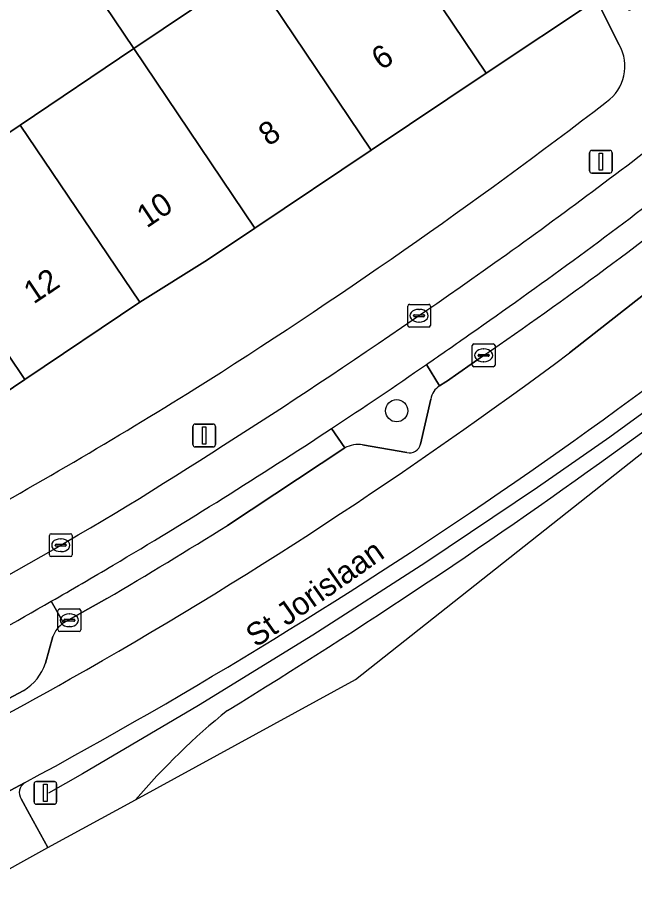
# Model space of a CAD drawing. Extents: x 161798 to 162385, y 382315 to 382833.
# Drawn here: x 162320.26 to 162347.4, y 382512.98 to 382551.08 of the extents above; entities that cross this region are included whole.
import ezdxf

# ---------------------------------------------------------------- set-up
doc = ezdxf.new("R2010")
doc.units = 0
for name, color, linetype in [('IMGEO_Berm_groen', 7, 'Continuous'), ('IMGEO_Berm_open', 7, 'Continuous'), ('IMGEO_Boom', 7, 'Continuous'), ('IMGEO_Erf', 7, 'Continuous'), ('IMGEO_Fietspad_open', 7, 'Continuous'), ('IMGEO_Hek', 7, 'Continuous'), ('IMGEO_Kolk', 7, 'Continuous'), ('IMGEO_Lichtmast', 7, 'Continuous'), ('IMGEO_Openbare_ruimte_label', 7, 'Continuous'), ('IMGEO_Pand', 7, 'Continuous'), ('IMGEO_Pand_nummerreeks', 7, 'Continuous'), ('IMGEO_Parkeervlak_open', 7, 'Continuous'), ('IMGEO_Rijbaan_lokaal_gesloten', 7, 'Continuous'), ('IMGEO_Verkeersbordpaal', 7, 'Continuous'), ('IMGEO_Voetpad_open', 7, 'Continuous')]:
    doc.layers.add(name, color=color, linetype=linetype)

msp = doc.modelspace()

# ---------------------------------------------------------------- linework, layer by layer
at = {"layer": 'IMGEO_Berm_groen'}
for points in [[(162338.822, 382534.867), (162338.241, 382535.811)], [(162337.986, 382532.314), (162338.439, 382534.293)], [(162334.076, 382532.999), (162334.655, 382532.146)], [(162335.439, 382532.28), (162337.383, 382531.936)], [(162322.289, 382524.445), (162321.75, 382525.399)], [(162321.497, 382522.673), (162321.823, 382523.856)], [(162317.011, 382522.756), (162318.304, 382520.283), (162320.545, 382521.48)], [(162320.421, 382516.713), (162320.791, 382516.035), (162321.604, 382514.564), (162325.454, 382516.669)]]:
    msp.add_lwpolyline(points, dxfattribs=at)
for centre, radius, start, end in [((162209.917, 382721.917), 232.524, 298.41717, 310.89166), ((162187.459, 382752.01), 271.525, 301.54016, 310.38113), ((162203.482, 382730.919), 237.123, 303.4181, 304.63241), ((162339.244, 382534.171), 0.814, 121.2227, 171.3511), ((162335.259, 382530.975), 1.317, 82.1302, 117.2681), ((162337.496, 382532.425), 0.502, 256.9834, 347.181), ((162212.702, 382715.356), 219.032, 298.43923, 299.85868), ((162323.008, 382523.397), 1.271, 124.4622, 158.8378), ((162319.333, 382523.423), 2.29, 301.9439, 340.8772), ((162348.707, 382496.792), 30.591, 128.9099, 139.4769), ((162320.846, 382516.986), 0.505, 122.8252, 212.7612)]:
    msp.add_arc(centre, radius, start, end, dxfattribs=at)
at = {"layer": 'IMGEO_Berm_open'}
for points in [[(162338.241, 382535.811), (162338.822, 382534.867), (162339.1, 382535.053), (162339.125, 382535.07), (162340.759, 382536.213)], [(162334.655, 382532.146), (162334.076, 382532.999)], [(162329.492, 382528.731), (162334.655, 382532.146)], [(162321.75, 382525.399), (162322.289, 382524.445), (162324.193, 382525.522)]]:
    msp.add_lwpolyline(points, dxfattribs=at)
for centre, radius, start, end in [((162211.901, 382721.311), 224.423, 304.85879, 307.69437), ((162243.031, 382679.281), 173.261, 304.33631, 308.67696), ((162215.164, 382714.214), 216.739, 304.60116, 305.22334), ((162204.361, 382729.537), 235.484, 300.6663, 303.42482), ((162204.773, 382728.699), 235.674, 300.44545, 301.95157), ((162202.021, 382733.76), 240.311, 299.88276, 300.63273)]:
    msp.add_arc(centre, radius, start, end, dxfattribs=at)
at = {"layer": 'IMGEO_Boom'}
msp.add_circle((162336.934, 382533.777), 0.489, dxfattribs=at)
at = {"layer": 'IMGEO_Erf'}
msp.add_lwpolyline([(162325.379, 382549.704), (162322.401, 382554.133), (162321.115, 382553.679), (162317.74, 382552.451), (162316.741, 382552.088), (162313.382, 382550.865), (162310.687, 382549.885), (162309.088, 382549.303), (162305.738, 382548.084), (162310.295, 382539.557), (162315.346, 382542.955), (162320.376, 382546.339)], close=True, dxfattribs=at)
msp.add_lwpolyline([(162346.72, 382549.876), (162345.715, 382551.865), (162340.868, 382548.619), (162335.814, 382545.234), (162330.692, 382541.802), (162328.616, 382540.412), (162325.649, 382538.55), (162320.592, 382535.151), (162315.54, 382531.754), (162317.337, 382528.447)], dxfattribs=at)
for centre, radius, start, end in [((162345.062, 382548.926), 1.911, 305.0043, 29.8127), ((162200.083, 382737.525), 239.794, 302.25653, 307.52964), ((162201.49, 382738.187), 239.607, 298.91335, 301.88739)]:
    msp.add_arc(centre, radius, start, end, dxfattribs=at)
at = {"layer": 'IMGEO_Fietspad_open'}
for points in [[(162320.572, 382517.411), (162316.93, 382515.458)], [(162321.604, 382514.564), (162320.791, 382516.035), (162320.421, 382516.713)], [(162317.596, 382515.264), (162318.014, 382514.508), (162318.707, 382512.98), (162321.604, 382514.564)]]:
    msp.add_lwpolyline(points, dxfattribs=at)
for centre, radius, start, end in [((162204.706, 382731.847), 235.243, 305.63531, 308.07241), ((162211.901, 382721.311), 224.423, 304.85879, 307.69437), ((162166.031, 382787.471), 302.985, 301.66709, 305.45092), ((162215.164, 382714.214), 216.739, 304.60116, 305.22334), ((162203.482, 382730.919), 237.123, 303.4181, 304.63241), ((162204.361, 382729.537), 235.484, 300.6663, 303.42482), ((162210.896, 382719.34), 221.458, 295.84931, 301.04157), ((162202.021, 382733.76), 240.311, 299.88276, 300.63273), ((162212.702, 382715.356), 219.032, 298.43923, 299.85868), ((162320.846, 382516.986), 0.505, 122.8252, 212.7612)]:
    msp.add_arc(centre, radius, start, end, dxfattribs=at)
at = {"layer": 'IMGEO_Hek'}
msp.add_lwpolyline([(162363.387, 382545.959), (162359.247, 382542.465), (162355.008, 382539.089), (162350.695, 382535.807), (162346.31, 382532.621), (162343.129, 382530.401), (162338.224, 382527.103), (162333.252, 382523.906), (162328.217, 382520.81), (162323.12, 382517.817), (162321.628, 382516.967)], dxfattribs=at)
at = {"layer": 'IMGEO_Kolk'}
for p, q in [((162337.42, 382537.531), (162337.42, 382538.383)), ((162337.495, 382538.457), (162338.347, 382538.457)), ((162338.421, 382538.383), (162338.421, 382537.531)), ((162337.908, 382538.237), (162337.933, 382538.237)), ((162337.679, 382537.951), (162337.679, 382537.963)), ((162338.117, 382537.914), (162337.719, 382537.914)), ((162337.722, 382538), (162338.12, 382538)), ((162337.931, 382537.677), (162337.906, 382537.677)), ((162338.163, 382537.963), (162338.163, 382537.951)), ((162338.347, 382537.457), (162337.495, 382537.457)), ((162340.257, 382535.788), (162340.257, 382536.64)), ((162340.332, 382536.714), (162341.184, 382536.714)), ((162340.745, 382536.494), (162340.77, 382536.494)), ((162341.258, 382536.64), (162341.258, 382535.788)), ((162340.516, 382536.208), (162340.516, 382536.22)), ((162340.954, 382536.171), (162340.556, 382536.171)), ((162340.559, 382536.257), (162340.957, 382536.257)), ((162341, 382536.22), (162341, 382536.208)), ((162340.768, 382535.934), (162340.743, 382535.934)), ((162341.184, 382535.714), (162340.332, 382535.714)), ((162321.668, 382527.439), (162321.668, 382528.291)), ((162321.743, 382528.365), (162322.595, 382528.365)), ((162322.156, 382528.145), (162322.181, 382528.145)), ((162322.669, 382528.291), (162322.669, 382527.439)), ((162321.927, 382527.859), (162321.927, 382527.871)), ((162322.365, 382527.822), (162321.967, 382527.822)), ((162321.97, 382527.908), (162322.368, 382527.908)), ((162322.411, 382527.871), (162322.411, 382527.859)), ((162322.595, 382527.365), (162321.743, 382527.365)), ((162322.179, 382527.585), (162322.154, 382527.585)), ((162322.12, 382525.064), (162322.972, 382525.064)), ((162322.045, 382524.138), (162322.045, 382524.99)), ((162322.533, 382524.844), (162322.558, 382524.844)), ((162323.046, 382524.99), (162323.046, 382524.138)), ((162322.304, 382524.558), (162322.304, 382524.57)), ((162322.742, 382524.521), (162322.344, 382524.521)), ((162322.347, 382524.607), (162322.745, 382524.607)), ((162322.788, 382524.57), (162322.788, 382524.558)), ((162322.972, 382524.064), (162322.12, 382524.064)), ((162322.556, 382524.284), (162322.531, 382524.284))]:
    msp.add_line(p, q, dxfattribs=at)
for points in [[(162337.42, 382537.531), (162337.42, 382538.383)], [(162337.495, 382538.457), (162338.347, 382538.457)], [(162338.421, 382538.383), (162338.421, 382537.531)], [(162338.347, 382537.457), (162337.495, 382537.457)], [(162340.257, 382535.788), (162340.257, 382536.64)], [(162340.332, 382536.714), (162341.184, 382536.714)], [(162341.258, 382536.64), (162341.258, 382535.788)], [(162341.184, 382535.714), (162340.332, 382535.714)], [(162321.668, 382527.439), (162321.668, 382528.291)], [(162321.743, 382528.365), (162322.595, 382528.365)], [(162322.669, 382528.291), (162322.669, 382527.439)], [(162322.595, 382527.365), (162321.743, 382527.365)], [(162322.12, 382525.064), (162322.972, 382525.064)], [(162322.045, 382524.138), (162322.045, 382524.99)], [(162323.046, 382524.99), (162323.046, 382524.138)], [(162322.972, 382524.064), (162322.12, 382524.064)]]:
    msp.add_lwpolyline(points, dxfattribs=at)
for centre, radius, start, end in [((162337.497, 382538.381), 0.0765, 91.552, 178.448), ((162337.497, 382538.381), 0.0765, 91.552, 178.448), ((162338.345, 382538.381), 0.0765, 1.552, 88.448), ((162338.345, 382538.381), 0.0765, 1.552, 88.448), ((162337.719, 382537.96), 0.0403, 85.8775, 175.7526), ((162337.716, 382537.95), 0.0366, 178.938, 274.7102), ((162338.12, 382537.957), 0.043, 264.8664, 352.4533), ((162338.124, 382537.962), 0.0386, 1.7309, 96.639), ((162337.497, 382537.533), 0.0765, 181.552, 268.448), ((162337.497, 382537.533), 0.0765, 181.552, 268.448), ((162338.345, 382537.533), 0.0765, 271.552, 358.448), ((162338.345, 382537.533), 0.0765, 271.552, 358.448), ((162340.334, 382536.638), 0.0765, 91.552, 178.448), ((162340.334, 382536.638), 0.0765, 91.552, 178.448), ((162341.182, 382536.638), 0.0765, 1.552, 88.448), ((162341.182, 382536.638), 0.0765, 1.552, 88.448), ((162340.556, 382536.217), 0.0403, 85.8775, 175.7526), ((162340.553, 382536.207), 0.0366, 178.938, 274.7102), ((162340.957, 382536.214), 0.043, 264.8664, 352.4533), ((162340.961, 382536.219), 0.0386, 1.7309, 96.639), ((162340.334, 382535.79), 0.0765, 181.552, 268.448), ((162340.334, 382535.79), 0.0765, 181.552, 268.448), ((162341.182, 382535.79), 0.0765, 271.552, 358.448), ((162341.182, 382535.79), 0.0765, 271.552, 358.448), ((162321.745, 382528.289), 0.0765, 91.552, 178.448), ((162321.745, 382528.289), 0.0765, 91.552, 178.448), ((162322.593, 382528.289), 0.0765, 1.552, 88.448), ((162322.593, 382528.289), 0.0765, 1.552, 88.448), ((162321.967, 382527.868), 0.0403, 85.8775, 175.7526), ((162321.964, 382527.858), 0.0366, 178.938, 274.7102), ((162322.368, 382527.865), 0.043, 264.8664, 352.4533), ((162322.372, 382527.87), 0.0386, 1.7309, 96.639), ((162321.745, 382527.441), 0.0765, 181.552, 268.448), ((162321.745, 382527.441), 0.0765, 181.552, 268.448), ((162322.593, 382527.441), 0.0765, 271.552, 358.448), ((162322.593, 382527.441), 0.0765, 271.552, 358.448), ((162322.122, 382524.988), 0.0765, 91.552, 178.448), ((162322.122, 382524.988), 0.0765, 91.552, 178.448), ((162322.97, 382524.988), 0.0765, 1.552, 88.448), ((162322.97, 382524.988), 0.0765, 1.552, 88.448), ((162322.344, 382524.567), 0.0403, 85.8775, 175.7526), ((162322.341, 382524.557), 0.0366, 178.938, 274.7102), ((162322.745, 382524.564), 0.043, 264.8664, 352.4533), ((162322.749, 382524.569), 0.0386, 1.7309, 96.639), ((162322.122, 382524.14), 0.0765, 181.552, 268.448), ((162322.122, 382524.14), 0.0765, 181.552, 268.448), ((162322.97, 382524.14), 0.0765, 271.552, 358.448), ((162322.97, 382524.14), 0.0765, 271.552, 358.448)]:
    msp.add_arc(centre, radius, start, end, dxfattribs=at)
for centre, major_axis, ratio, start_param, end_param in [((162337.907, 382537.957), (-0.387, 0.002), 0.722429, 4.712389, 7.853982), ((162337.932, 382537.957), (-0.39, 0.002), 0.717154, 1.570796, 4.712389), ((162340.744, 382536.214), (-0.387, 0.002), 0.722429, 4.712389, 7.853982), ((162340.769, 382536.214), (-0.39, 0.002), 0.717154, 1.570796, 4.712389), ((162322.155, 382527.865), (-0.387, 0.002), 0.722429, 4.712389, 7.853982), ((162322.18, 382527.865), (-0.39, 0.002), 0.717154, 1.570796, 4.712389), ((162322.532, 382524.564), (-0.387, 0.002), 0.722429, 4.712389, 7.853982), ((162322.557, 382524.564), (-0.39, 0.002), 0.717154, 1.570796, 4.712389)]:
    msp.add_ellipse(centre, major_axis=major_axis, ratio=ratio, start_param=start_param, end_param=end_param, dxfattribs=at)
at = {"layer": 'IMGEO_Lichtmast'}
for p, q in [((162345.414, 382544.325), (162345.414, 382545.125)), ((162345.414, 382545.125), (162345.414, 382544.325)), ((162345.514, 382545.225), (162346.304, 382545.225)), ((162346.304, 382545.225), (162345.514, 382545.225)), ((162346.404, 382545.125), (162346.404, 382544.325)), ((162346.404, 382544.325), (162346.404, 382545.125)), ((162346.304, 382544.225), (162345.514, 382544.225)), ((162345.514, 382544.225), (162346.304, 382544.225)), ((162327.973, 382532.288), (162327.973, 382533.088)), ((162327.973, 382533.088), (162327.973, 382532.288)), ((162328.073, 382533.188), (162328.863, 382533.188)), ((162328.863, 382533.188), (162328.073, 382533.188)), ((162328.963, 382533.088), (162328.963, 382532.288)), ((162328.963, 382532.288), (162328.963, 382533.088)), ((162328.863, 382532.188), (162328.073, 382532.188)), ((162328.073, 382532.188), (162328.863, 382532.188))]:
    msp.add_line(p, q, dxfattribs=at)
for points in [[(162345.834, 382545.1), (162345.984, 382545.1), (162345.984, 382544.35), (162345.834, 382544.35), (162345.834, 382545.1)], [(162328.393, 382533.063), (162328.543, 382533.063), (162328.543, 382532.313), (162328.393, 382532.313), (162328.393, 382533.063)]]:
    msp.add_lwpolyline(points, dxfattribs=at)
for centre, start, end in [((162345.514, 382545.125), 90, 180), ((162345.514, 382545.125), 90, 180), ((162346.304, 382545.125), 0, 90), ((162346.304, 382545.125), 360, 90), ((162345.514, 382544.325), 180, 270), ((162345.514, 382544.325), 180, 270), ((162346.304, 382544.325), 270, 0), ((162346.304, 382544.325), 270, 0), ((162328.073, 382533.088), 90, 180), ((162328.073, 382533.088), 90, 180), ((162328.863, 382533.088), 0, 90), ((162328.863, 382533.088), 360, 90), ((162328.073, 382532.288), 180, 270), ((162328.073, 382532.288), 180, 270), ((162328.863, 382532.288), 270, 0), ((162328.863, 382532.288), 270, 0)]:
    msp.add_arc(centre, 0.1, start, end, dxfattribs=at)
at = {"layer": 'IMGEO_Pand'}
for points in [[(162340.045, 382559.569), (162335.543, 382556.541), (162340.868, 382548.619), (162345.715, 382551.865)], [(162335.543, 382556.541), (162330.495, 382553.145), (162335.814, 382545.234), (162340.868, 382548.619)], [(162330.495, 382553.145), (162325.379, 382549.704), (162330.692, 382541.802), (162335.814, 382545.234)], [(162325.379, 382549.704), (162320.376, 382546.339), (162325.649, 382538.55), (162328.616, 382540.412), (162330.692, 382541.802)], [(162325.649, 382538.55), (162320.376, 382546.339), (162315.346, 382542.955), (162320.592, 382535.151)], [(162315.346, 382542.955), (162310.295, 382539.557), (162312.751, 382535.904), (162315.54, 382531.754), (162320.592, 382535.151)]]:
    msp.add_lwpolyline(points, close=True, dxfattribs=at)
at = {"layer": 'IMGEO_Parkeervlak_open'}
for points in [[(162344.527, 382536.322), (162355.383, 382544.828)], [(162340.759, 382536.213), (162339.125, 382535.07), (162339.1, 382535.053), (162338.822, 382534.867)], [(162338.439, 382534.293), (162337.986, 382532.314)], [(162334.655, 382532.146), (162329.492, 382528.731)], [(162337.383, 382531.936), (162335.439, 382532.28)], [(162324.193, 382525.522), (162322.289, 382524.445)], [(162321.823, 382523.856), (162321.497, 382522.673)], [(162320.545, 382521.48), (162318.304, 382520.283), (162315.489, 382518.746), (162314.611, 382518.275)]]:
    msp.add_lwpolyline(points, dxfattribs=at)
for centre, radius, start, end in [((162243.031, 382679.281), 173.261, 304.33631, 308.67696), ((162221.277, 382700.985), 205.68, 299.50803, 306.8148), ((162339.244, 382534.171), 0.814, 121.2227, 171.3511), ((162335.259, 382530.975), 1.317, 82.1302, 117.2681), ((162337.496, 382532.425), 0.502, 256.9834, 347.181), ((162204.773, 382728.699), 235.674, 300.44545, 301.95157), ((162323.008, 382523.397), 1.271, 124.4622, 158.8378), ((162319.333, 382523.423), 2.29, 301.9439, 340.8772), ((162234.956, 382676.314), 177.473, 293.62008, 299.58768)]:
    msp.add_arc(centre, radius, start, end, dxfattribs=at)
at = {"layer": 'IMGEO_Rijbaan_lokaal_gesloten'}
for points in [[(162325.454, 382516.669), (162335.121, 382521.954), (162374.994, 382553.502), (162373.596, 382554.057), (162372.499, 382554.492), (162367.49, 382550.763)], [(162359.59, 382548.371), (162357.122, 382546.24), (162356.318, 382545.587), (162355.383, 382544.828), (162344.527, 382536.322)], [(162316.93, 382515.458), (162320.572, 382517.411)]]:
    msp.add_lwpolyline(points, dxfattribs=at)
for centre, radius, start, end in [((162209.917, 382721.917), 232.524, 298.41717, 310.89166), ((162187.459, 382752.01), 271.525, 301.54016, 310.38113), ((162221.277, 382700.985), 205.68, 299.50803, 306.8148), ((162234.956, 382676.314), 177.473, 293.62008, 299.58768), ((162348.707, 382496.792), 30.591, 128.9099, 139.4769)]:
    msp.add_arc(centre, radius, start, end, dxfattribs=at)
at = {"layer": 'IMGEO_Verkeersbordpaal'}
for p, q in [((162321.095, 382517.474), (162321.885, 382517.474)), ((162321.885, 382517.474), (162321.095, 382517.474)), ((162320.995, 382516.574), (162320.995, 382517.374)), ((162320.995, 382517.374), (162320.995, 382516.574)), ((162321.985, 382517.374), (162321.985, 382516.574)), ((162321.985, 382516.574), (162321.985, 382517.374)), ((162321.885, 382516.474), (162321.095, 382516.474)), ((162321.095, 382516.474), (162321.885, 382516.474))]:
    msp.add_line(p, q, dxfattribs=at)
msp.add_lwpolyline([(162321.415, 382517.349), (162321.565, 382517.349), (162321.565, 382516.599), (162321.415, 382516.599), (162321.415, 382517.349)], dxfattribs=at)
for centre, start, end in [((162321.095, 382517.374), 90, 180), ((162321.095, 382517.374), 90, 180), ((162321.885, 382517.374), 0, 90), ((162321.885, 382517.374), 360, 90), ((162321.095, 382516.574), 180, 270), ((162321.095, 382516.574), 180, 270), ((162321.885, 382516.574), 270, 0), ((162321.885, 382516.574), 270, 0)]:
    msp.add_arc(centre, 0.1, start, end, dxfattribs=at)
at = {"layer": 'IMGEO_Voetpad_open'}
msp.add_lwpolyline([(162328.388, 382561.458), (162329.963, 382565.081), (162330.031, 382565.236), (162331.502, 382568.482), (162330.37, 382568.956), (162328.395, 382564.389), (162326.31, 382559.507), (162325.171, 382557.164), (162320.47, 382555.482), (162321.115, 382553.679), (162322.401, 382554.133), (162325.379, 382549.704), (162330.495, 382553.145), (162327.021, 382558.312)], close=True, dxfattribs=at)
msp.add_lwpolyline([(162349.77, 382546.656), (162354.269, 382550.419), (162351.407, 382554.224), (162347.178, 382551.384), (162346.501, 382552.392), (162345.715, 382551.865), (162346.72, 382549.876)], dxfattribs=at)
for centre, radius, start, end in [((162345.062, 382548.926), 1.911, 305.0043, 29.8127), ((162200.083, 382737.525), 239.794, 302.25653, 307.52964), ((162204.706, 382731.847), 235.243, 305.63531, 308.07241), ((162166.031, 382787.471), 302.985, 301.66709, 305.45092), ((162201.49, 382738.187), 239.607, 298.91335, 301.88739), ((162210.896, 382719.34), 221.458, 295.84931, 301.04157)]:
    msp.add_arc(centre, radius, start, end, dxfattribs=at)

# ---------------------------------------------------------------- texts
at = {"layer": 'IMGEO_Openbare_ruimte_label'}
msp.add_text('St Jorislaan', height=1, rotation=35.1047, dxfattribs=at).set_placement((162330.756, 382523.34))
at = {"layer": 'IMGEO_Pand_nummerreeks'}
for s, rotation, p in [('6', 33.9134, (162336.264, 382548.722)), ('8', 33.9134, (162331.298, 382545.385)), ('10', 33.9134, (162325.946, 382541.787)), ('12', 33.9122, (162320.974, 382538.444))]:
    msp.add_text(s, height=1, rotation=rotation, dxfattribs=at).set_placement(p)

doc.saveas('drawing.dxf')
